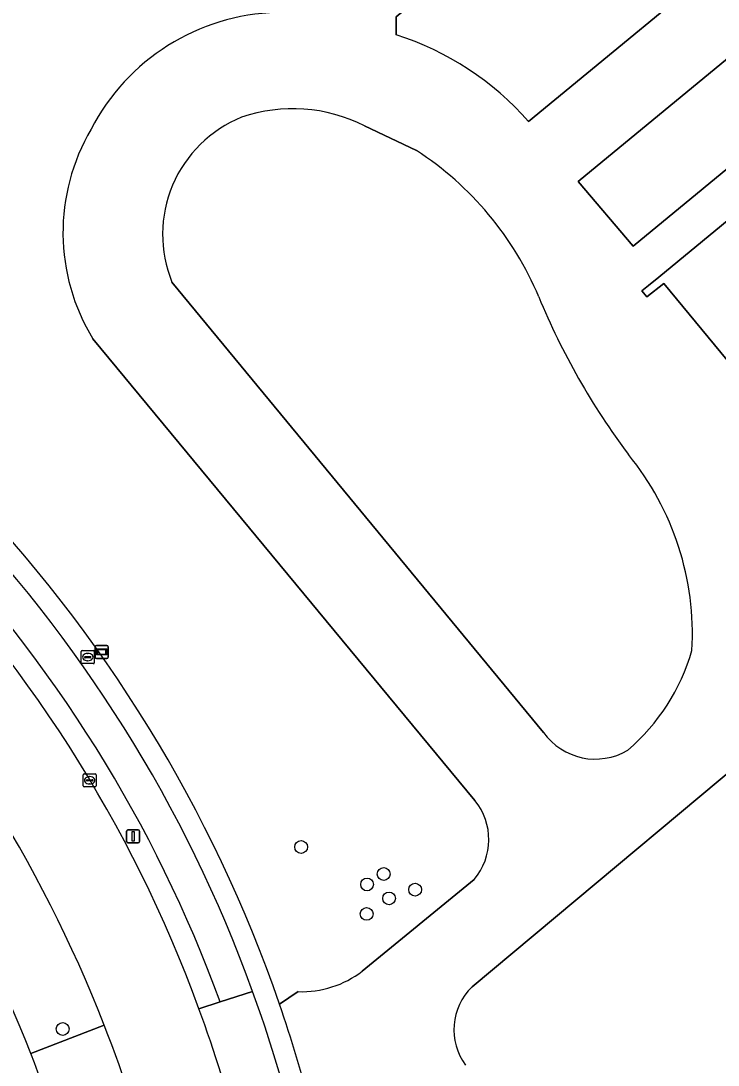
# Model space of a CAD drawing. Extents: x 156141 to 158132, y 385651 to 388333.
# Drawn here: x 156792.6 to 156845.9, y 386886.1 to 386966 of the extents above; entities that cross this region are included whole.
import ezdxf

# ---------------------------------------------------------------- set-up
doc = ezdxf.new("R2010")
doc.units = 0
for name, color, linetype in [('IMGEO_Berm_groen', 7, 'Continuous'), ('IMGEO_Boom', 7, 'Continuous'), ('IMGEO_Brandkraan', 7, 'Continuous'), ('IMGEO_Erf', 7, 'Continuous'), ('IMGEO_Fietspad_gesloten', 7, 'Continuous'), ('IMGEO_Kolk', 7, 'Continuous'), ('IMGEO_Lichtmast', 7, 'Continuous'), ('IMGEO_Pand', 7, 'Continuous'), ('IMGEO_Parkeervlak_open', 7, 'Continuous'), ('IMGEO_Rijbaan_lokaal_gesloten', 7, 'Continuous'), ('IMGEO_Rijbaan_lokaal_open', 7, 'Continuous'), ('IMGEO_Verklikker', 7, 'Continuous'), ('IMGEO_Voetpad_open', 7, 'Continuous')]:
    doc.layers.add(name, color=color, linetype=linetype)

msp = doc.modelspace()

# ---------------------------------------------------------------- linework, layer by layer
at = {"layer": 'IMGEO_Berm_groen'}
for points in [[(156806.247, 386890.407), (156807.857, 386890.927)], [(156793.4, 386886.972), (156799, 386889.157)]]:
    msp.add_lwpolyline(points, dxfattribs=at)
for centre, radius, start, end in [((156709.407, 386854.968), 103.121, 20.10017, 45.0286), ((156710.874, 386855.629), 103.207, 19.99933, 44.03405), ((156702.699, 386851.585), 103.371, 21.31351, 43.58904), ((156703.318, 386851.776), 96.714, 21.34134, 43.69388)]:
    msp.add_arc(centre, radius, start, end, dxfattribs=at)
at = {"layer": 'IMGEO_Boom'}
for centre in [(156814.059, 386902.773), (156820.374, 386900.705), (156819.102, 386899.909), (156820.783, 386898.842), (156822.776, 386899.513), (156819.07, 386897.656), (156795.829, 386888.858)]:
    msp.add_circle(centre, 0.489, dxfattribs=at)
at = {"layer": 'IMGEO_Brandkraan'}
for p, q in [((156797.245, 386916.867), (156797.245, 386917.719)), ((156797.32, 386917.793), (156798.172, 386917.793)), ((156798.246, 386917.719), (156798.246, 386916.867)), ((156797.504, 386917.287), (156797.504, 386917.299)), ((156797.942, 386917.25), (156797.544, 386917.25)), ((156797.547, 386917.336), (156797.945, 386917.336)), ((156797.756, 386917.013), (156797.731, 386917.013)), ((156797.733, 386917.573), (156797.758, 386917.573)), ((156797.988, 386917.299), (156797.988, 386917.287)), ((156798.172, 386916.793), (156797.32, 386916.793))]:
    msp.add_line(p, q, dxfattribs=at)
for points in [[(156797.245, 386916.867), (156797.245, 386917.719)], [(156797.32, 386917.793), (156798.172, 386917.793)], [(156798.246, 386917.719), (156798.246, 386916.867)], [(156798.172, 386916.793), (156797.32, 386916.793)]]:
    msp.add_lwpolyline(points, dxfattribs=at)
for centre, radius, start, end in [((156797.322, 386917.717), 0.0765, 91.55205, 178.44795), ((156797.322, 386917.717), 0.0765, 91.55205, 178.44795), ((156798.17, 386917.717), 0.0765, 1.55205, 88.44795), ((156798.17, 386917.717), 0.0765, 1.55205, 88.44795), ((156797.322, 386916.869), 0.0765, 181.55205, 268.44795), ((156797.322, 386916.869), 0.0765, 181.55205, 268.44795), ((156797.544, 386917.296), 0.0403, 85.87752, 175.75265), ((156797.541, 386917.286), 0.0366, 178.93798, 274.71019), ((156797.945, 386917.293), 0.043, 264.86636, 352.45326), ((156797.949, 386917.298), 0.0386, 1.73085, 96.63898), ((156798.17, 386916.869), 0.0765, 271.55205, 358.44795), ((156798.17, 386916.869), 0.0765, 271.55205, 358.44795)]:
    msp.add_arc(centre, radius, start, end, dxfattribs=at)
for centre, major_axis, ratio, start_param, end_param in [((156797.732, 386917.293), (-0.387, 0.002), 0.722429, 4.712389, 7.853982), ((156797.757, 386917.293), (-0.39, 0.002), 0.717154, 1.570796, 4.712389)]:
    msp.add_ellipse(centre, major_axis=major_axis, ratio=ratio, start_param=start_param, end_param=end_param, dxfattribs=at)
at = {"layer": 'IMGEO_Erf'}
for points in [[(156822.879, 386956.032), (156818.914, 386957.926)], [(156804.181, 386945.973), (156832.583, 386911.536)], [(156827.346, 386906.329), (156798.145, 386941.624)], [(156864.67, 386891.035), (156862.644, 386893.473), (156863.955, 386894.555), (156851.232, 386909.974), (156855.143, 386913.206), (156854.017, 386914.568), (156827.124, 386892.068)], [(156818.737, 386893.281), (156827.287, 386900.293)], [(156812.405, 386890.756), (156813.826, 386891.713)]]:
    msp.add_lwpolyline(points, dxfattribs=at)
for centre, radius, start, end in [((156812.672, 386950.089), 16.512, 91.64346, 152.71119), ((156813.438, 386947.081), 12.149, 63.21056, 108.88485), ((156813.132, 386949.617), 9.665, 112.0368, 202.15329), ((156811.432, 386949.765), 15.583, 149.56265, 211.49498), ((156809.36, 386935.231), 24.808, 22.8115, 56.97981), ((156883.041, 386965.752), 54.944, 202.36118, 216.87985), ((156822.247, 386919.047), 21.731, 356.73086, 39.1857), ((156710.831, 386855.693), 107.456, 19.04449, 44.09045), ((156828.783, 386922.166), 15.774, 310.52292, 343.96339), ((156836.549, 386914.367), 4.873, 215.52586, 300.64042), ((156823.695, 386903.346), 4.714, 319.63097, 39.24897), ((156814.112, 386899.291), 7.583, 267.83551, 307.57932), ((156830.262, 386888.804), 4.528, 133.86718, 216.79599)]:
    msp.add_arc(centre, radius, start, end, dxfattribs=at)
at = {"layer": 'IMGEO_Fietspad_gesloten'}
msp.add_lwpolyline([(156807.857, 386890.927), (156810.353, 386891.734)], dxfattribs=at)
for centre, radius, start, end in [((156710.827, 386855.67), 105.858, 19.91854, 44.23361), ((156710.874, 386855.629), 103.207, 19.99933, 44.03405)]:
    msp.add_arc(centre, radius, start, end, dxfattribs=at)
at = {"layer": 'IMGEO_Kolk'}
for p, q in [((156797.393, 386907.446), (156797.393, 386908.298)), ((156797.468, 386908.372), (156798.32, 386908.372)), ((156797.881, 386908.152), (156797.906, 386908.152)), ((156798.394, 386908.298), (156798.394, 386907.446)), ((156798.32, 386907.372), (156797.468, 386907.372)), ((156797.652, 386907.866), (156797.652, 386907.878)), ((156798.09, 386907.829), (156797.692, 386907.829)), ((156797.695, 386907.915), (156798.093, 386907.915)), ((156797.904, 386907.592), (156797.879, 386907.592)), ((156798.136, 386907.878), (156798.136, 386907.866))]:
    msp.add_line(p, q, dxfattribs=at)
for points in [[(156797.393, 386907.446), (156797.393, 386908.298)], [(156797.468, 386908.372), (156798.32, 386908.372)], [(156798.394, 386908.298), (156798.394, 386907.446)], [(156798.32, 386907.372), (156797.468, 386907.372)]]:
    msp.add_lwpolyline(points, dxfattribs=at)
for centre, radius, start, end in [((156797.47, 386908.296), 0.0765, 91.55205, 178.44795), ((156797.47, 386908.296), 0.0765, 91.55205, 178.44795), ((156798.318, 386908.296), 0.0765, 1.55205, 88.44795), ((156798.318, 386908.296), 0.0765, 1.55205, 88.44795), ((156797.47, 386907.448), 0.0765, 181.55205, 268.44795), ((156797.47, 386907.448), 0.0765, 181.55205, 268.44795), ((156797.692, 386907.875), 0.0403, 85.87752, 175.75265), ((156797.689, 386907.865), 0.0366, 178.93798, 274.71019), ((156798.093, 386907.872), 0.043, 264.86636, 352.45326), ((156798.097, 386907.877), 0.0386, 1.73085, 96.63898), ((156798.318, 386907.448), 0.0765, 271.55205, 358.44795), ((156798.318, 386907.448), 0.0765, 271.55205, 358.44795)]:
    msp.add_arc(centre, radius, start, end, dxfattribs=at)
for centre, major_axis, ratio, start_param, end_param in [((156797.88, 386907.872), (-0.387, 0.002), 0.722429, 4.712389, 7.853982), ((156797.905, 386907.872), (-0.39, 0.002), 0.717154, 1.570796, 4.712389)]:
    msp.add_ellipse(centre, major_axis=major_axis, ratio=ratio, start_param=start_param, end_param=end_param, dxfattribs=at)
at = {"layer": 'IMGEO_Lichtmast'}
for p, q in [((156800.82, 386904.093), (156801.61, 386904.093)), ((156801.61, 386904.093), (156800.82, 386904.093)), ((156800.72, 386903.193), (156800.72, 386903.993)), ((156800.72, 386903.993), (156800.72, 386903.193)), ((156801.71, 386903.993), (156801.71, 386903.193)), ((156801.71, 386903.193), (156801.71, 386903.993)), ((156801.61, 386903.093), (156800.82, 386903.093)), ((156800.82, 386903.093), (156801.61, 386903.093))]:
    msp.add_line(p, q, dxfattribs=at)
msp.add_lwpolyline([(156801.14, 386903.968), (156801.29, 386903.968), (156801.29, 386903.218), (156801.14, 386903.218), (156801.14, 386903.968)], dxfattribs=at)
for centre, start, end in [((156800.82, 386903.993), 90, 180), ((156800.82, 386903.993), 90, 180), ((156801.61, 386903.993), 0, 90), ((156801.61, 386903.993), 360, 90), ((156800.82, 386903.193), 180, 270), ((156800.82, 386903.193), 180, 270), ((156801.61, 386903.193), 270, 0), ((156801.61, 386903.193), 270, 0)]:
    msp.add_arc(centre, 0.1, start, end, dxfattribs=at)
at = {"layer": 'IMGEO_Pand'}
msp.add_lwpolyline([(157030.869, 387062.796), (156988.707, 387113.846), (156903.217, 387043.241), (156925.756, 387015.952), (156841.404, 386946.35), (156840.623, 386945.706), (156840.116, 386945.298), (156840.483, 386944.836), (156841.792, 386945.879), (156863.806, 386919.203), (156862.508, 386918.126), (156861.936, 386918.819), (156855.143, 386913.206), (156851.232, 386909.974), (156863.955, 386894.555), (156862.644, 386893.473), (156864.67, 386891.035)], dxfattribs=at)
at = {"layer": 'IMGEO_Parkeervlak_open'}
for points in [[(156903.869, 387034.434), (156821.325, 386966.254), (156821.325, 386964.878)], [(156831.444, 386958.251), (156912.005, 387024.582), (156903.869, 387034.434)]]:
    msp.add_lwpolyline(points, dxfattribs=at)
msp.add_lwpolyline([(156835.245, 386953.673), (156839.454, 386948.71), (156921.894, 387016.682), (156917.759, 387021.69)], close=True, dxfattribs=at)
msp.add_arc((156814.51, 386943.433), 22.502, 41.18754, 72.37035, dxfattribs=at)
at = {"layer": 'IMGEO_Rijbaan_lokaal_gesloten'}
for centre, radius, start, end in [((156709.407, 386854.968), 103.121, 20.10017, 45.0286), ((156702.699, 386851.585), 103.371, 21.31351, 43.58904), ((156703.318, 386851.776), 96.714, 21.34134, 43.69388), ((156709.441, 386854.985), 103.083, 14.22096, 20.0977), ((156702.571, 386851.552), 103.502, 14.09743, 21.30467), ((156703.2, 386851.742), 96.836, 14.18776, 21.33413)]:
    msp.add_arc(centre, radius, start, end, dxfattribs=at)
at = {"layer": 'IMGEO_Rijbaan_lokaal_open'}
for points in [[(156827.124, 386892.068), (156854.017, 386914.568), (156855.143, 386913.206), (156861.936, 386918.819), (156862.508, 386918.126), (156863.806, 386919.203), (156841.792, 386945.879), (156840.483, 386944.836), (156840.116, 386945.298), (156840.623, 386945.706), (156841.404, 386946.35), (156925.756, 387015.952), (156903.217, 387043.241), (156988.707, 387113.846), (156984.627, 387118.632), (156921.519, 387066.268), (156921.298, 387066.084), (156892.303, 387041.901), (156896.783, 387036.297), (156874.15, 387017.659), (156848.13, 386996.224), (156822.213, 386974.908), (156812.198, 386966.594)], [(156821.325, 386964.878), (156821.325, 386966.254), (156903.869, 387034.434), (156912.005, 387024.582), (156831.444, 386958.251)], [(156818.914, 386957.926), (156822.879, 386956.032)], [(156832.583, 386911.536), (156804.181, 386945.973)], [(156798.145, 386941.624), (156827.346, 386906.329)], [(156827.287, 386900.293), (156818.737, 386893.281)], [(156810.353, 386891.734), (156807.857, 386890.927), (156806.247, 386890.407)], [(156813.826, 386891.713), (156812.405, 386890.756)], [(156799, 386889.157), (156793.4, 386886.972)]]:
    msp.add_lwpolyline(points, dxfattribs=at)
msp.add_lwpolyline([(156839.454, 386948.71), (156835.245, 386953.673), (156917.759, 387021.69), (156921.894, 387016.682)], close=True, dxfattribs=at)
for centre, radius, start, end in [((156812.672, 386950.089), 16.512, 91.64346, 152.71119), ((156814.51, 386943.433), 22.502, 41.18754, 72.37035), ((156813.438, 386947.081), 12.149, 63.21056, 108.88485), ((156813.132, 386949.617), 9.665, 112.0368, 202.15329), ((156811.432, 386949.765), 15.583, 149.56265, 211.49498), ((156809.36, 386935.231), 24.808, 22.8115, 56.97981), ((156883.041, 386965.752), 54.944, 202.36118, 216.87985), ((156822.247, 386919.047), 21.731, 356.73086, 39.1857), ((156828.783, 386922.166), 15.774, 310.52292, 343.96339), ((156836.549, 386914.367), 4.873, 215.52586, 300.64042), ((156823.695, 386903.346), 4.714, 319.63097, 39.24897), ((156814.112, 386899.291), 7.583, 267.83551, 307.57932), ((156830.262, 386888.804), 4.528, 133.86718, 216.79599), ((156710.397, 386855.529), 106.31, 14.0134, 19.91092), ((156711.519, 386855.915), 106.733, 14.4829, 19.05231), ((156709.441, 386854.985), 103.083, 14.22096, 20.0977), ((156702.571, 386851.552), 103.502, 14.09743, 21.30467), ((156703.2, 386851.742), 96.836, 14.18776, 21.33413)]:
    msp.add_arc(centre, radius, start, end, dxfattribs=at)
at = {"layer": 'IMGEO_Verklikker'}
for p, q in [((156798.315, 386917.288), (156798.315, 386918.088)), ((156798.315, 386918.088), (156798.315, 386917.288)), ((156798.415, 386918.188), (156799.205, 386918.188)), ((156799.205, 386918.188), (156798.415, 386918.188)), ((156799.305, 386918.088), (156799.305, 386917.288)), ((156799.305, 386917.288), (156799.305, 386918.088)), ((156799.205, 386917.188), (156798.415, 386917.188)), ((156798.415, 386917.188), (156799.205, 386917.188))]:
    msp.add_line(p, q, dxfattribs=at)
for points in [[(156798.416, 386917.92), (156799.204, 386917.92), (156799.204, 386917.456), (156798.416, 386917.456), (156798.416, 386917.92)], [(156798.481, 386917.855), (156798.481, 386917.521), (156799.139, 386917.521), (156799.139, 386917.855), (156798.481, 386917.855)]]:
    msp.add_lwpolyline(points, dxfattribs=at)
for centre, start, end in [((156798.415, 386918.088), 90, 180), ((156798.415, 386918.088), 90, 180), ((156799.205, 386918.088), 0, 90), ((156799.205, 386918.088), 360, 90), ((156798.415, 386917.288), 180, 270), ((156798.415, 386917.288), 180, 270), ((156799.205, 386917.288), 270, 0), ((156799.205, 386917.288), 270, 0)]:
    msp.add_arc(centre, 0.1, start, end, dxfattribs=at)
at = {"layer": 'IMGEO_Voetpad_open'}
for centre, radius, start, end in [((156710.831, 386855.693), 107.456, 19.04449, 44.09045), ((156710.827, 386855.67), 105.858, 19.91854, 44.23361), ((156710.397, 386855.529), 106.31, 14.0134, 19.91092), ((156711.519, 386855.915), 106.733, 14.4829, 19.05231)]:
    msp.add_arc(centre, radius, start, end, dxfattribs=at)

doc.saveas('drawing.dxf')
